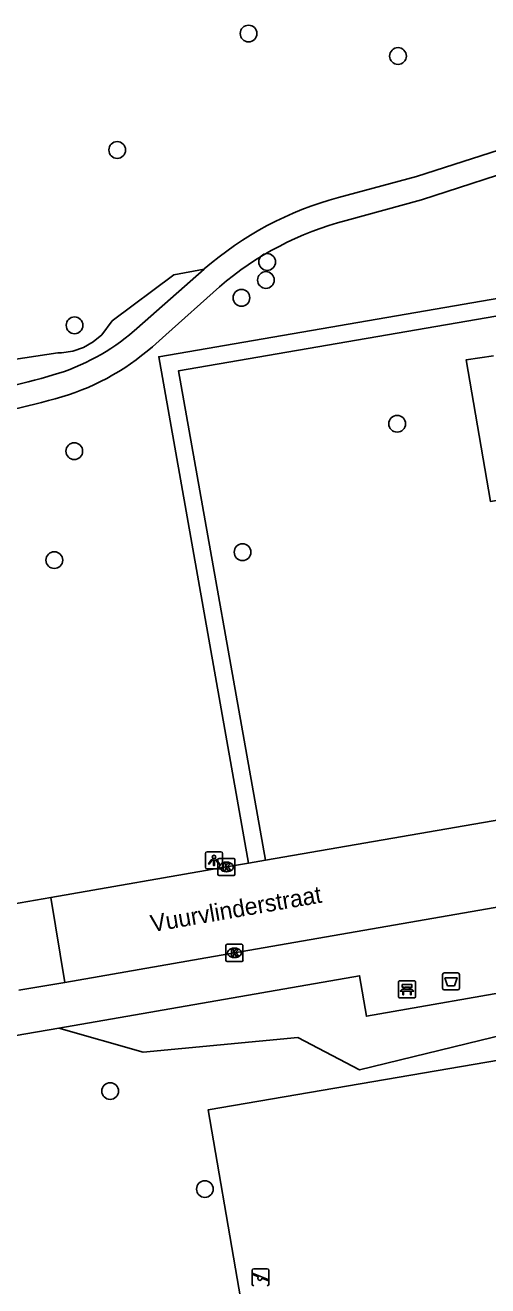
# Model space of a CAD drawing. Extents: x 162880 to 165536, y 384011 to 385179.
# Drawn here: x 164411.8 to 164438.8, y 384944.4 to 385018.1 of the extents above; entities that cross this region are included whole.
import ezdxf

# ---------------------------------------------------------------- set-up
doc = ezdxf.new("R2010")
doc.units = 0
for name, color, linetype in [('IMGEO_Afvalbak', 7, 'Continuous'), ('IMGEO_Bank', 7, 'Continuous'), ('IMGEO_Boom', 7, 'Continuous'), ('IMGEO_Groenvoorziening', 7, 'Continuous'), ('IMGEO_Haag', 7, 'Continuous'), ('IMGEO_Kolk', 7, 'Continuous'), ('IMGEO_Lichtpunt', 7, 'Continuous'), ('IMGEO_Loofbos', 7, 'Continuous'), ('IMGEO_Openbare_ruimte_label', 7, 'Continuous'), ('IMGEO_Rijbaan_lokaal_open', 7, 'Continuous'), ('IMGEO_Speelvoorziening', 7, 'Continuous'), ('IMGEO_Voetpad_gesloten', 7, 'Continuous'), ('IMGEO_Voetpad_open', 7, 'Continuous')]:
    doc.layers.add(name, color=color, linetype=linetype)

msp = doc.modelspace()

# ---------------------------------------------------------------- linework, layer by layer
at = {"layer": 'IMGEO_Afvalbak'}
for p, q in [((164436.178, 384961.795), (164436.178, 384962.595)), ((164436.178, 384962.595), (164436.178, 384961.795)), ((164436.278, 384962.695), (164437.068, 384962.695)), ((164437.068, 384962.695), (164436.278, 384962.695)), ((164437.168, 384962.595), (164437.168, 384961.795)), ((164437.168, 384961.795), (164437.168, 384962.595)), ((164437.068, 384961.695), (164436.278, 384961.695)), ((164436.278, 384961.695), (164437.068, 384961.695))]:
    msp.add_line(p, q, dxfattribs=at)
msp.add_lwpolyline([(164436.321, 384962.409), (164437.025, 384962.409), (164436.876, 384961.939), (164436.47, 384961.939), (164436.321, 384962.409)], dxfattribs=at)
for centre, start, end in [((164436.278, 384962.595), 90, 180), ((164436.278, 384962.595), 90, 180), ((164437.068, 384962.595), 0, 90), ((164437.068, 384962.595), 360, 90), ((164436.278, 384961.795), 180, 270), ((164436.278, 384961.795), 180, 270), ((164437.068, 384961.795), 270, 0), ((164437.068, 384961.795), 270, 0)]:
    msp.add_arc(centre, 0.1, start, end, dxfattribs=at)
at = {"layer": 'IMGEO_Bank'}
for p, q in [((164433.608, 384961.308), (164433.608, 384962.149)), ((164433.608, 384962.149), (164433.608, 384961.308)), ((164433.683, 384962.233), (164434.524, 384962.233)), ((164434.524, 384962.233), (164433.683, 384962.233)), ((164433.917, 384961.739), (164433.917, 384961.845)), ((164433.961, 384961.845), (164433.961, 384961.739)), ((164434.249, 384961.851), (164433.967, 384961.851)), ((164434.255, 384961.739), (164434.255, 384961.845)), ((164434.299, 384961.845), (164434.299, 384961.739)), ((164434.608, 384962.158), (164434.608, 384961.317)), ((164434.608, 384961.317), (164434.608, 384962.158)), ((164434.533, 384961.233), (164433.692, 384961.233)), ((164433.692, 384961.233), (164434.533, 384961.233)), ((164434.305, 384961.631), (164433.912, 384961.631)), ((164433.967, 384961.733), (164434.249, 384961.733))]:
    msp.add_line(p, q, dxfattribs=at)
for points in [[(164433.911, 384961.851), (164433.825, 384961.851), (164433.825, 384962.012), (164434.388, 384962.012), (164434.388, 384961.851), (164434.305, 384961.851)], [(164433.855, 384961.631), (164433.713, 384961.631), (164433.825, 384961.733), (164433.911, 384961.733)], [(164433.905, 384961.624), (164433.905, 384961.417), (164433.862, 384961.417), (164433.862, 384961.624)], [(164434.305, 384961.733), (164434.388, 384961.733), (164434.5, 384961.631), (164434.361, 384961.631)], [(164434.355, 384961.624), (164434.355, 384961.417), (164434.311, 384961.417), (164434.311, 384961.624)]]:
    msp.add_lwpolyline(points, dxfattribs=at)
for centre, radius, start, end in [((164433.686, 384962.155), 0.0779, 92.4484, 184.28452), ((164433.686, 384962.155), 0.0779, 92.4484, 184.28452), ((164433.91, 384961.844), 0.00671, 2.89567, 87.10433), ((164433.967, 384961.844), 0.00671, 92.89567, 177.10433), ((164434.249, 384961.844), 0.00671, 2.89567, 87.10433), ((164434.306, 384961.844), 0.00671, 92.89567, 177.10433), ((164434.53, 384962.155), 0.0779, 2.4484, 94.28452), ((164434.53, 384962.155), 0.0779, 2.4484, 94.28452), ((164433.686, 384961.311), 0.0779, 182.4484, 274.28452), ((164433.686, 384961.311), 0.0779, 182.4484, 274.28452), ((164433.855, 384961.624), 0.00671, 2.89567, 87.10433), ((164433.912, 384961.624), 0.00671, 92.89567, 177.10433), ((164433.91, 384961.74), 0.00671, 272.89567, 357.10433), ((164433.967, 384961.74), 0.00671, 182.89567, 267.10433), ((164434.249, 384961.74), 0.00671, 272.89567, 357.10433), ((164434.306, 384961.74), 0.00671, 182.89567, 267.10433), ((164434.304, 384961.624), 0.00671, 2.89567, 87.10433), ((164434.361, 384961.624), 0.00671, 92.89567, 177.10433), ((164434.53, 384961.311), 0.0779, 272.4484, 4.28452), ((164434.53, 384961.311), 0.0779, 272.4484, 4.28452)]:
    msp.add_arc(centre, radius, start, end, dxfattribs=at)
at = {"layer": 'IMGEO_Boom'}
for centre in [(164424.859, 385017.601), (164433.58, 385016.289), (164417.19, 385010.796), (164425.942, 385004.25), (164425.87, 385003.195), (164424.441, 385002.152), (164414.699, 385000.546), (164433.532, 384994.793), (164414.683, 384993.19), (164424.505, 384987.286), (164413.517, 384986.821), (164416.776, 384955.784), (164422.306, 384950.056)]:
    msp.add_circle(centre, 0.489, dxfattribs=at)
at = {"layer": 'IMGEO_Groenvoorziening'}
for points in [[(164467.132, 384966.15), (164446.716, 384962.145), (164442.258, 384959.687), (164431.338, 384957.031), (164427.733, 384958.924), (164418.708, 384958.06), (164413.79, 384959.457)], [(164425.887, 384934.975), (164470.107, 384942.559), (164466.856, 384962.294), (164422.506, 384954.687), (164425.887, 384934.975)]]:
    msp.add_lwpolyline(points, dxfattribs=at)
at = {"layer": 'IMGEO_Haag'}
for points in [[(164464.044, 384993.359), (164461.807, 385005.984), (164419.61, 384998.707), (164424.855, 384969.109)], [(164466.384, 384976.331), (164463.456, 384992.856), (164461.324, 385004.886), (164420.77, 384997.893), (164425.841, 384969.28)]]:
    msp.add_lwpolyline(points, dxfattribs=at)
at = {"layer": 'IMGEO_Kolk'}
for p, q in [((164423.062, 384968.46), (164423.062, 384969.312)), ((164423.137, 384969.386), (164423.989, 384969.386)), ((164424.063, 384969.312), (164424.063, 384968.46)), ((164423.573, 384968.606), (164423.548, 384968.606)), ((164423.55, 384969.166), (164423.575, 384969.166)), ((164423.989, 384968.386), (164423.137, 384968.386)), ((164423.53, 384963.437), (164423.53, 384964.289)), ((164423.605, 384964.363), (164424.457, 384964.363)), ((164424.018, 384964.143), (164424.043, 384964.143)), ((164424.531, 384964.289), (164424.531, 384963.437)), ((164424.457, 384963.363), (164423.605, 384963.363)), ((164424.041, 384963.583), (164424.016, 384963.583))]:
    msp.add_line(p, q, dxfattribs=at)
for points in [[(164423.062, 384968.46), (164423.062, 384969.312)], [(164423.137, 384969.386), (164423.989, 384969.386)], [(164424.063, 384969.312), (164424.063, 384968.46)], [(164423.383, 384969.086), (164423.506, 384969.086), (164423.506, 384968.935), (164423.636, 384969.086), (164423.8, 384969.086), (164423.654, 384968.935), (164423.807, 384968.686), (164423.655, 384968.686), (164423.57, 384968.85), (164423.506, 384968.783), (164423.506, 384968.686), (164423.383, 384968.686), (164423.383, 384969.086)], [(164423.989, 384968.386), (164423.137, 384968.386)], [(164423.53, 384963.437), (164423.53, 384964.289)], [(164423.605, 384964.363), (164424.457, 384964.363)], [(164423.851, 384964.063), (164423.974, 384964.063), (164423.974, 384963.912), (164424.104, 384964.063), (164424.268, 384964.063), (164424.122, 384963.912), (164424.275, 384963.663), (164424.123, 384963.663), (164424.038, 384963.827), (164423.974, 384963.76), (164423.974, 384963.663), (164423.851, 384963.663), (164423.851, 384964.063)], [(164424.531, 384964.289), (164424.531, 384963.437)], [(164424.457, 384963.363), (164423.605, 384963.363)]]:
    msp.add_lwpolyline(points, dxfattribs=at)
for centre, start, end in [((164423.139, 384969.31), 91.55205, 178.44795), ((164423.139, 384969.31), 91.55205, 178.44795), ((164423.987, 384969.31), 1.55205, 88.44795), ((164423.987, 384969.31), 1.55205, 88.44795), ((164423.139, 384968.462), 181.55205, 268.44795), ((164423.139, 384968.462), 181.55205, 268.44795), ((164423.987, 384968.462), 271.55205, 358.44795), ((164423.987, 384968.462), 271.55205, 358.44795), ((164423.607, 384964.287), 91.55205, 178.44795), ((164423.607, 384964.287), 91.55205, 178.44795), ((164424.455, 384964.287), 1.55205, 88.44795), ((164424.455, 384964.287), 1.55205, 88.44795), ((164423.607, 384963.439), 181.55205, 268.44795), ((164423.607, 384963.439), 181.55205, 268.44795), ((164424.455, 384963.439), 271.55205, 358.44795), ((164424.455, 384963.439), 271.55205, 358.44795)]:
    msp.add_arc(centre, 0.0765, start, end, dxfattribs=at)
for centre, major_axis, ratio, start_param, end_param in [((164423.549, 384968.886), (-0.387, 0.002), 0.722429, 4.712389, 7.853982), ((164423.574, 384968.886), (-0.39, 0.002), 0.717154, 1.570796, 4.712389), ((164424.017, 384963.863), (-0.387, 0.002), 0.722429, 4.712389, 7.853982), ((164424.042, 384963.863), (-0.39, 0.002), 0.717154, 1.570796, 4.712389)]:
    msp.add_ellipse(centre, major_axis=major_axis, ratio=ratio, start_param=start_param, end_param=end_param, dxfattribs=at)
at = {"layer": 'IMGEO_Lichtpunt'}
for p, q in [((164422.34, 384969.675), (164422.34, 384968.868)), ((164422.34, 384969.675), (164422.34, 384968.868)), ((164423.242, 384969.77), (164422.434, 384969.77)), ((164423.242, 384969.77), (164422.434, 384969.77)), ((164423.336, 384968.868), (164423.336, 384969.675)), ((164423.336, 384968.868), (164423.336, 384969.675)), ((164422.434, 384968.774), (164423.242, 384968.774)), ((164422.434, 384968.774), (164423.242, 384968.774))]:
    msp.add_line(p, q, dxfattribs=at)
for points in [[(164422.714, 384969.339), (164422.753, 384969.311), (164422.565, 384969.049), (164422.527, 384969.076), (164422.714, 384969.339)], [(164422.816, 384969.291), (164422.863, 384969.291), (164422.863, 384968.969), (164422.816, 384968.969), (164422.816, 384969.291)], [(164422.926, 384969.311), (164422.964, 384969.338), (164423.151, 384969.076), (164423.112, 384969.048), (164422.926, 384969.311)]]:
    msp.add_lwpolyline(points, dxfattribs=at)
msp.add_circle((164422.839, 384969.473), 0.0994, dxfattribs=at)
for centre, start, end in [((164422.434, 384969.675), 90, 180), ((164422.434, 384969.675), 90, 180), ((164423.242, 384969.675), 0, 90), ((164423.242, 384969.675), 0, 90), ((164422.434, 384968.868), 180, 270), ((164422.434, 384968.868), 180, 270), ((164423.242, 384968.868), 270, 0), ((164423.242, 384968.868), 270, 360)]:
    msp.add_arc(centre, 0.0946, start, end, dxfattribs=at)
at = {"layer": 'IMGEO_Loofbos'}
msp.add_lwpolyline([(164404.974, 384997.618), (164413.719, 384998.94), (164413.943, 384998.946), (164414.591, 384999.043), (164415.211, 384999.256), (164415.781, 384999.579), (164416.283, 385000), (164416.885, 385000.806), (164420.493, 385003.502), (164422.274, 385003.839)], dxfattribs=at)
at = {"layer": 'IMGEO_Rijbaan_lokaal_open'}
for points in [[(164446.53, 384972.883), (164444.87, 384972.576), (164425.841, 384969.28)], [(164468.773, 384971.66), (164446.304, 384967.741), (164424.031, 384963.865), (164414.134, 384962.136)], [(164425.841, 384969.28), (164424.855, 384969.109)], [(164424.855, 384969.109), (164423.563, 384968.885), (164413.321, 384967.095)], [(164413.321, 384967.095), (164410.624, 384966.624)], [(164413.321, 384967.095), (164414.134, 384962.136)], [(164414.134, 384962.136), (164411.437, 384961.677)]]:
    msp.add_lwpolyline(points, dxfattribs=at)
at = {"layer": 'IMGEO_Speelvoorziening'}
for p, q in [((164425.059, 384944.5), (164425.059, 384945.3)), ((164425.059, 384945.3), (164425.059, 384944.5)), ((164425.442, 384944.928), (164425.103, 384945.065)), ((164425.128, 384945.125), (164426.004, 384944.772)), ((164425.159, 384945.4), (164425.949, 384945.4)), ((164425.949, 384945.4), (164425.159, 384945.4)), ((164426.049, 384945.3), (164426.049, 384944.5)), ((164426.049, 384944.5), (164426.049, 384945.3)), ((164425.98, 384944.712), (164425.64, 384944.849))]:
    msp.add_line(p, q, dxfattribs=at)
for centre, radius, start, end in [((164425.159, 384945.3), 0.1, 90, 180), ((164425.159, 384945.3), 0.1, 90, 180), ((164425.116, 384945.095), 0.0327, 68.07798, 248.07798), ((164425.521, 384944.838), 0.12, 130.99278, 5.16318), ((164425.949, 384945.3), 0.1, 0, 90), ((164425.949, 384945.3), 0.1, 360, 90), ((164425.159, 384944.5), 0.1, 180, 270), ((164425.159, 384944.5), 0.1, 180, 270), ((164425.949, 384944.5), 0.1, 270, 0), ((164425.949, 384944.5), 0.1, 270, 0), ((164425.992, 384944.742), 0.0327, 248.07798, 68.07798)]:
    msp.add_arc(centre, radius, start, end, dxfattribs=at)
at = {"layer": 'IMGEO_Voetpad_gesloten'}
for points in [[(164430.098, 385008.016), (164434.65, 385009.245), (164441.148, 385011.332), (164442.949, 385011.957)], [(164430.552, 385006.669), (164434.949, 385007.891), (164441.542, 385010.027), (164442.834, 385010.49)], [(164422.274, 385003.839), (164418.329, 385000.354), (164417.914, 385000)], [(164419.239, 384999.295), (164420.027, 385000), (164423.16, 385002.801)]]:
    msp.add_lwpolyline(points, dxfattribs=at)
for centre, radius, start, end in [((164435.235, 384988.977), 19.72, 105.10074, 131.09211), ((164435.134, 384988.916), 18.335, 104.47077, 130.77251), ((164409.839, 385009.885), 12.764, 284.95227, 309.24635), ((164409.959, 385009.81), 14.025, 284.92938, 311.42949), ((164399.502, 385046.033), 50.36, 271.33386, 285.70338), ((164399.086, 385047.3), 53.057, 271.6012, 285.84411)]:
    msp.add_arc(centre, radius, start, end, dxfattribs=at)
at = {"layer": 'IMGEO_Voetpad_open'}
for points in [[(164439.151, 384998.77), (164437.561, 384998.535), (164438.978, 384990.257), (164444.419, 384991.18), (164445.874, 384982.913)], [(164413.79, 384959.457), (164431.333, 384962.523), (164431.736, 384960.16), (164441.528, 384961.885), (164441.134, 384964.251), (164468.697, 384969.055)], [(164413.79, 384959.457), (164407.984, 384958.459)]]:
    msp.add_lwpolyline(points, dxfattribs=at)

# ---------------------------------------------------------------- texts
at = {"layer": 'IMGEO_Openbare_ruimte_label'}
msp.add_text('Vuurvlinderstraat', height=1, rotation=9.90508, dxfattribs=at).set_placement((164419.221, 384965.069))

doc.saveas('drawing.dxf')
